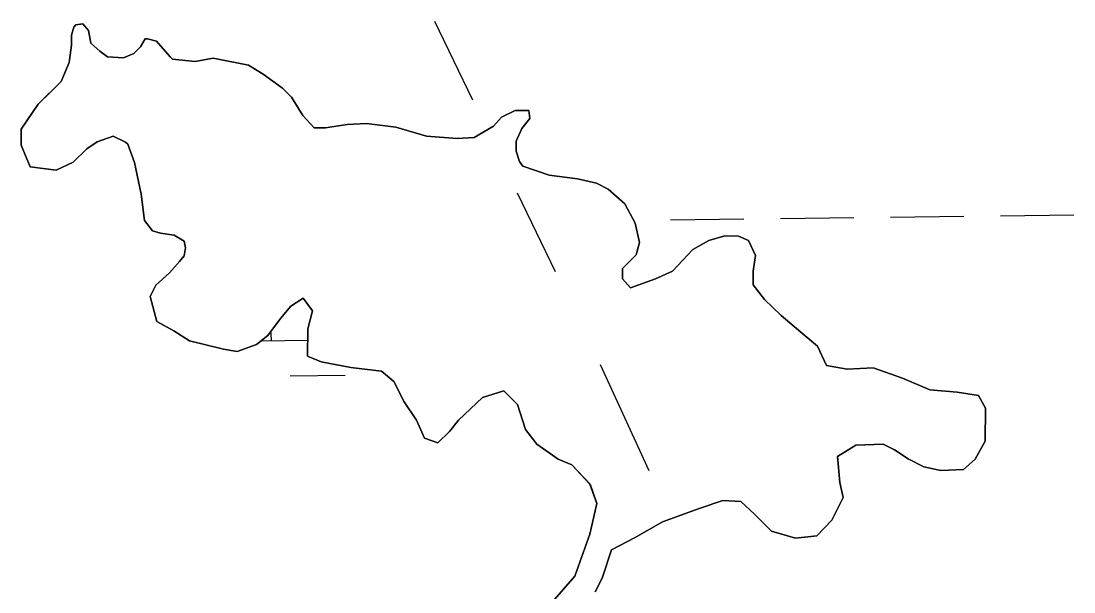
# Model space of a CAD drawing. Extents: x 3684037 to 3722149, y 433263 to 459021.
# Drawn here: x 3717979.3 to 3718438.5, y 449005.5 to 449254.4 of the extents above; entities that cross this region are included whole.
import ezdxf

# ---------------------------------------------------------------- set-up
doc = ezdxf.new("R2010")
doc.units = 0
for name, color, linetype in [('V-TOPO-SHOR', 7, 'Continuous'), ('V-UTIL-LINE', 7, 'Continuous'), ('V-WETL-SWMP', 7, 'Continuous')]:
    doc.layers.add(name, color=color, linetype=linetype)

msp = doc.modelspace()

# ---------------------------------------------------------------- linework, layer by layer
at = {"layer": 'V-TOPO-SHOR'}
for points in [[(3718227.41, 449052.45), (3718219.52, 449060.89), (3718213.58, 449063.39), (3718204.2, 449069.86), (3718199.27, 449076.31), (3718195.84, 449087.22), (3718189.91, 449093.18), (3718180.5, 449090.24), (3718170.06, 449080.37), (3718166.08, 449075.43), (3718161.12, 449070.49), (3718155.18, 449072.5), (3718151.74, 449080.43), (3718146.32, 449088.37), (3718141.89, 449097.3), (3718136.46, 449101.77), (3718123.09, 449103.3), (3718110.23, 449105.82), (3718104.29, 449108.32), (3718104.33, 449120.2), (3718106.34, 449128.12), (3718102.39, 449133.58), (3718096.93, 449130.13), (3718092.46, 449124.7), (3718086.99, 449117.29), (3718082.02, 449113.34), (3718073.59, 449110.4), (3718067.65, 449111.41), (3718052.81, 449114.93), (3718045.89, 449119.41), (3718038.48, 449123.39), (3718035.54, 449134.3), (3718038.03, 449139.24), (3718043.99, 449144.67), (3718048.47, 449149.6), (3718050.46, 449152.08), (3718050.96, 449155.54), (3718050.48, 449158.51), (3718046.03, 449161), (3718040.09, 449162.01), (3718036.62, 449163.01), (3718033.17, 449167.48), (3718031.73, 449178.88), (3718028.8, 449192.75), (3718025.85, 449200.69), (3718024.87, 449201.68), (3718019.43, 449204.17), (3718012.49, 449201.72), (3718008.02, 449198.77), (3718002.06, 449192.84), (3717994.62, 449189.4), (3717983.23, 449190.92), (3717979.3, 449200.34), (3717979.33, 449207.28), (3717986.79, 449218.15), (3717992.25, 449223.58), (3717996.73, 449228.02), (3718000.22, 449236.43), (3718001.23, 449243.85), (3718001.25, 449248.31), (3718002.25, 449251.77), (3718003.25, 449252.76), (3718006.22, 449253.24), (3718008.69, 449250.26), (3718009.66, 449244.81), (3718013.61, 449241.34), (3718017.07, 449238.85), (3718024, 449238.33), (3718028.46, 449240.29), (3718031.44, 449243.26), (3718033.43, 449246.72), (3718034.42, 449246.71), (3718038.38, 449245.71), (3718044.3, 449238.76), (3718045.29, 449237.76), (3718055.19, 449236.74), (3718063.12, 449238.2), (3718078.46, 449235.18), (3718084.89, 449231.2), (3718093.29, 449225.23), (3718097.23, 449221.25), (3718102.16, 449213.31), (3718107.09, 449207.85), (3718112.04, 449207.83), (3718121.46, 449209.29), (3718129.88, 449209.75), (3718142.75, 449208.23), (3718156.11, 449204.22), (3718169.47, 449203.18), (3718176.91, 449203.66), (3718185.34, 449208.58), (3718188.82, 449212.53), (3718194.77, 449215.48), (3718200.71, 449215.46), (3718201.2, 449211.99), (3718197.72, 449207.55), (3718195.22, 449202.11), (3718195.21, 449197.65), (3718196.68, 449193.19), (3718198.16, 449191.21)], [(3718198.16, 449191.21), (3718209.54, 449187.21), (3718221.91, 449185.68), (3718230.32, 449183.67), (3718235.27, 449181.18), (3718242.67, 449174.72), (3718247.1, 449166.28), (3718249.06, 449157.86), (3718247.55, 449152.42), (3718241.59, 449146.49), (3718241.58, 449142.04), (3718245.03, 449138.06), (3718255.94, 449141.99), (3718263.38, 449145.43), (3718272.32, 449154.81), (3718279.27, 449158.75), (3718286.21, 449160.71), (3718292.15, 449160.69), (3718296.6, 449158.69), (3718299.55, 449152.25), (3718298.54, 449145.42), (3718298.52, 449139.47), (3718303.45, 449133.02), (3718310.85, 449126.06), (3718321.22, 449117.11), (3718326.66, 449112.64), (3718330.59, 449104.21), (3718339.5, 449102.69), (3718350.89, 449103.15), (3718363.75, 449098.65), (3718375.62, 449093.66), (3718387.5, 449092.63), (3718396.91, 449091.11), (3718399.86, 449085.66), (3718399.81, 449071.29), (3718395.33, 449063.39), (3718390.36, 449058.95), (3718380.46, 449058.48), (3718373.03, 449059.99), (3718366.11, 449063.48), (3718360.18, 449067.46), (3718355.24, 449069.96), (3718343.35, 449069.5), (3718335.41, 449064.57), (3718336.37, 449053.18), (3718337.83, 449046.74), (3718332.85, 449036.85), (3718326.38, 449029.94), (3718316.97, 449028.98), (3718306.58, 449031.98), (3718299.18, 449039.44), (3718293.25, 449044.9), (3718285.33, 449045.42), (3718275.42, 449041.99), (3718259.06, 449036.1)], [(3718220.85, 449012.36), (3718227.35, 449030.66), (3718230.36, 449044.02), (3718227.41, 449052.45)], [(3718259.06, 449036.1), (3718247.15, 449029.21), (3718236.73, 449023.79), (3718232.73, 449011.43), (3718229.74, 449005.49)], [(3718210.9, 449001), (3718220.85, 449012.36)]]:
    msp.add_lwpolyline(points, dxfattribs=at)
at = {"layer": 'V-UTIL-LINE'}
for points in [[(3718159.58, 449254.43), (3718176.17, 449220.03)], [(3718195.69, 449179.57), (3718212.28, 449145.17)], [(3718231.79, 449104.7), (3718253.05, 449058.44)]]:
    msp.add_lwpolyline(points, dxfattribs=at)
at = {"layer": 'V-WETL-SWMP'}
for p, q in [((3718003.25, 449252.76), (3718002.25, 449251.77)), ((3718006.22, 449253.24), (3718003.25, 449252.76)), ((3718008.69, 449250.26), (3718006.22, 449253.24)), ((3718001.25, 449248.31), (3718001.23, 449243.85)), ((3718002.25, 449251.77), (3718001.25, 449248.31)), ((3718009.66, 449244.81), (3718008.69, 449250.26)), ((3718001.23, 449243.85), (3718000.22, 449236.43)), ((3718013.61, 449241.33), (3718009.66, 449244.81)), ((3718031.44, 449243.26), (3718028.46, 449240.3)), ((3718033.43, 449246.72), (3718031.44, 449243.26)), ((3718034.42, 449246.71), (3718033.43, 449246.72)), ((3718038.38, 449245.71), (3718034.42, 449246.71)), ((3718044.3, 449238.76), (3718038.38, 449245.71)), ((3718017.07, 449238.85), (3718013.61, 449241.33)), ((3718024, 449238.33), (3718017.07, 449238.85)), ((3718028.46, 449240.3), (3718024, 449238.33)), ((3718045.29, 449237.76), (3718044.3, 449238.76)), ((3718000.22, 449236.43), (3717996.73, 449228.02)), ((3718055.19, 449236.74), (3718045.29, 449237.76)), ((3718063.12, 449238.2), (3718055.19, 449236.74)), ((3718078.46, 449235.18), (3718063.12, 449238.2)), ((3718084.89, 449231.2), (3718078.46, 449235.18)), ((3718093.28, 449225.23), (3718084.89, 449231.2)), ((3717996.73, 449228.02), (3717986.79, 449218.15)), ((3718097.23, 449221.25), (3718093.28, 449225.23)), ((3718102.16, 449213.31), (3718097.23, 449221.25)), ((3717986.79, 449218.15), (3717979.33, 449207.28)), ((3718107.09, 449207.85), (3718102.16, 449213.31)), ((3718188.82, 449212.53), (3718185.34, 449208.58)), ((3718194.77, 449215.48), (3718188.82, 449212.53)), ((3718200.71, 449215.46), (3718194.77, 449215.48)), ((3718197.72, 449207.55), (3718201.2, 449211.99)), ((3718201.2, 449211.99), (3718200.71, 449215.46)), ((3717979.33, 449207.28), (3717979.3, 449200.34)), ((3718112.05, 449207.83), (3718107.09, 449207.85)), ((3718121.46, 449209.29), (3718112.05, 449207.83)), ((3718129.88, 449209.75), (3718121.46, 449209.29)), ((3718142.75, 449208.23), (3718129.88, 449209.75)), ((3718156.11, 449204.22), (3718142.75, 449208.23)), ((3718185.34, 449208.58), (3718176.91, 449203.66)), ((3718195.22, 449202.11), (3718197.72, 449207.55)), ((3718012.49, 449201.72), (3718019.43, 449204.17)), ((3718019.43, 449204.17), (3718024.87, 449201.68)), ((3718169.48, 449203.18), (3718156.11, 449204.22)), ((3718176.91, 449203.66), (3718169.48, 449203.18)), ((3718195.21, 449197.65), (3718195.22, 449202.11)), ((3717979.3, 449200.34), (3717983.23, 449190.92)), ((3718002.06, 449192.84), (3718008.02, 449198.76)), ((3718008.02, 449198.76), (3718012.49, 449201.72)), ((3718024.87, 449201.68), (3718025.85, 449200.69)), ((3718025.85, 449200.69), (3718028.8, 449192.75)), ((3718196.68, 449193.19), (3718195.21, 449197.65)), ((3717994.62, 449189.4), (3718002.06, 449192.84)), ((3718028.8, 449192.75), (3718031.73, 449178.88)), ((3718198.16, 449191.21), (3718196.68, 449193.19)), ((3717983.23, 449190.92), (3717994.62, 449189.4)), ((3718209.54, 449187.21), (3718198.16, 449191.21)), ((3718221.91, 449185.68), (3718209.54, 449187.21)), ((3718230.32, 449183.67), (3718221.91, 449185.68)), ((3718235.27, 449181.18), (3718230.32, 449183.67)), ((3718031.73, 449178.88), (3718033.17, 449167.48)), ((3718242.67, 449174.72), (3718235.27, 449181.18)), ((3718247.1, 449166.28), (3718242.67, 449174.72)), ((3718406.47, 449169.5), (3718438.46, 449169.87)), ((3718033.17, 449167.48), (3718036.62, 449163.01)), ((3718249.06, 449157.86), (3718247.1, 449166.28)), ((3718262.48, 449167.82), (3718294.47, 449168.2)), ((3718310.47, 449168.38), (3718342.47, 449168.75)), ((3718358.47, 449168.94), (3718390.47, 449169.31)), ((3718036.62, 449163.01), (3718040.09, 449162.01)), ((3718040.09, 449162.01), (3718046.03, 449161)), ((3718046.03, 449161), (3718050.48, 449158.51)), ((3718286.21, 449160.71), (3718279.27, 449158.75)), ((3718292.15, 449160.69), (3718286.21, 449160.71)), ((3718296.6, 449158.69), (3718292.15, 449160.69)), ((3718050.48, 449158.51), (3718050.96, 449155.54)), ((3718247.55, 449152.42), (3718249.06, 449157.86)), ((3718279.27, 449158.75), (3718272.32, 449154.81)), ((3718299.55, 449152.25), (3718296.6, 449158.69)), ((3718050.46, 449152.07), (3718048.47, 449149.6)), ((3718050.96, 449155.54), (3718050.46, 449152.07)), ((3718241.59, 449146.49), (3718247.55, 449152.42)), ((3718272.32, 449154.81), (3718263.38, 449145.43)), ((3718298.54, 449145.42), (3718299.55, 449152.25)), ((3718048.47, 449149.6), (3718043.99, 449144.67)), ((3718043.99, 449144.67), (3718038.03, 449139.24)), ((3718241.58, 449142.04), (3718241.59, 449146.49)), ((3718263.38, 449145.43), (3718255.94, 449141.99)), ((3718298.52, 449139.47), (3718298.54, 449145.42)), ((3718038.03, 449139.24), (3718035.54, 449134.3)), ((3718245.03, 449138.06), (3718241.58, 449142.04)), ((3718255.94, 449141.99), (3718245.03, 449138.06)), ((3718303.45, 449133.02), (3718298.52, 449139.47)), ((3718035.54, 449134.3), (3718038.48, 449123.39)), ((3718096.93, 449130.13), (3718102.39, 449133.58)), ((3718102.39, 449133.58), (3718106.34, 449128.12)), ((3718310.85, 449126.06), (3718303.45, 449133.02)), ((3718092.46, 449124.7), (3718096.93, 449130.13)), ((3718086.99, 449117.29), (3718092.46, 449124.7)), ((3718106.34, 449128.12), (3718104.33, 449120.2)), ((3718321.22, 449117.11), (3718310.85, 449126.06)), ((3718038.48, 449123.39), (3718045.89, 449119.41)), ((3718045.89, 449119.41), (3718052.81, 449114.93)), ((3718104.33, 449120.2), (3718104.29, 449108.32)), ((3718052.81, 449114.93), (3718067.65, 449111.41)), ((3718082.02, 449113.34), (3718086.99, 449117.29)), ((3718084.11, 449115), (3718104.31, 449115.24)), ((3718326.66, 449112.64), (3718321.22, 449117.11)), ((3718067.65, 449111.41), (3718073.59, 449110.4)), ((3718073.59, 449110.4), (3718082.02, 449113.34)), ((3718330.59, 449104.21), (3718326.66, 449112.64)), ((3718104.29, 449108.32), (3718110.23, 449105.82)), ((3718110.23, 449105.82), (3718123.09, 449103.3)), ((3718123.09, 449103.3), (3718136.46, 449101.77)), ((3718136.46, 449101.77), (3718141.89, 449097.3)), ((3718339.5, 449102.69), (3718330.59, 449104.21)), ((3718350.89, 449103.15), (3718339.5, 449102.69)), ((3718363.75, 449098.65), (3718350.89, 449103.15)), ((3718096.67, 449099.72), (3718120.66, 449100)), ((3718141.89, 449097.3), (3718146.32, 449088.37)), ((3718375.62, 449093.66), (3718363.75, 449098.65)), ((3718180.49, 449090.24), (3718189.91, 449093.18)), ((3718189.91, 449093.18), (3718195.84, 449087.22)), ((3718387.5, 449092.63), (3718375.62, 449093.66)), ((3718396.91, 449091.11), (3718387.5, 449092.63)), ((3718146.32, 449088.37), (3718151.74, 449080.43)), ((3718170.06, 449080.37), (3718180.49, 449090.24)), ((3718195.84, 449087.22), (3718199.27, 449076.31)), ((3718399.86, 449085.66), (3718396.91, 449091.11)), ((3718399.81, 449071.29), (3718399.86, 449085.66)), ((3718151.74, 449080.43), (3718155.18, 449072.5)), ((3718166.08, 449075.43), (3718170.06, 449080.37)), ((3718161.12, 449070.49), (3718166.08, 449075.43)), ((3718199.27, 449076.31), (3718204.2, 449069.86)), ((3718155.18, 449072.5), (3718161.12, 449070.49)), ((3718204.2, 449069.86), (3718213.59, 449063.39)), ((3718335.41, 449064.57), (3718343.35, 449069.5)), ((3718343.35, 449069.5), (3718355.24, 449069.96)), ((3718355.24, 449069.96), (3718360.18, 449067.46)), ((3718395.33, 449063.39), (3718399.81, 449071.29)), ((3718336.37, 449053.18), (3718335.41, 449064.57)), ((3718360.18, 449067.46), (3718366.11, 449063.48)), ((3718213.59, 449063.39), (3718219.52, 449060.89)), ((3718219.52, 449060.89), (3718227.42, 449052.45)), ((3718366.11, 449063.48), (3718373.03, 449059.99)), ((3718373.03, 449059.99), (3718380.46, 449058.48)), ((3718390.36, 449058.95), (3718395.33, 449063.39)), ((3718380.46, 449058.48), (3718390.36, 449058.95)), ((3718227.42, 449052.45), (3718230.36, 449044.02)), ((3718337.83, 449046.74), (3718336.37, 449053.18)), ((3718332.85, 449036.85), (3718337.83, 449046.74)), ((3718230.36, 449044.02), (3718227.34, 449030.66)), ((3718259.06, 449036.1), (3718275.42, 449041.99)), ((3718275.42, 449041.99), (3718285.33, 449045.42)), ((3718285.33, 449045.42), (3718293.25, 449044.9)), ((3718293.25, 449044.9), (3718299.18, 449039.44)), ((3718299.18, 449039.44), (3718306.58, 449031.98)), ((3718326.39, 449029.94), (3718332.85, 449036.85)), ((3718247.15, 449029.21), (3718259.06, 449036.1)), ((3718306.58, 449031.98), (3718316.97, 449028.98)), ((3718227.34, 449030.66), (3718220.85, 449012.36)), ((3718236.73, 449023.8), (3718247.15, 449029.21)), ((3718316.97, 449028.98), (3718326.39, 449029.94)), ((3718232.73, 449011.43), (3718236.73, 449023.8)), ((3718220.85, 449012.36), (3718210.9, 449001)), ((3718229.74, 449005.49), (3718232.73, 449011.43))]:
    msp.add_line(p, q, dxfattribs=at)
msp.add_arc((3718053.24, 449115.12), 35.25, 359.8949, 6.3652, dxfattribs=at)

doc.saveas('drawing.dxf')
